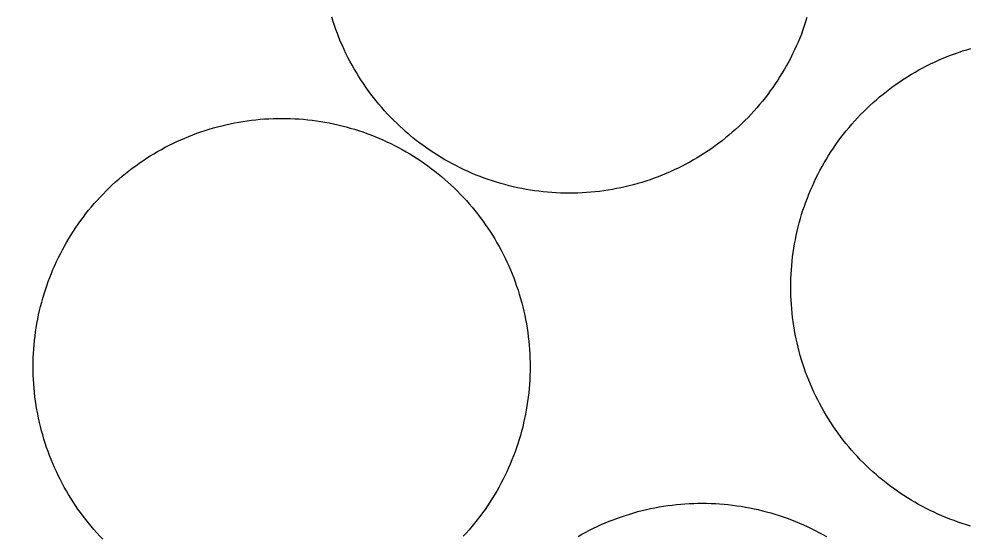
# Model space of a CAD drawing. Extents: x 3903937 to 3942190, y 260677 to 286651.
# Drawn here: x 3909329 to 3909369.87, y 281236.52 to 281258.82 of the extents above; entities that cross this region are included whole.
import ezdxf

# ---------------------------------------------------------------- set-up
doc = ezdxf.new("R2010")
doc.units = 0
doc.layers.add('V-DOMW-TANK', color=7, linetype='Continuous')
doc.layers.add('V-ROAD-CNTR', color=7, linetype='Continuous')

msp = doc.modelspace()

# ---------------------------------------------------------------- linework, layer by layer
at = {"layer": 'V-DOMW-TANK'}
for points in [[(3909343.017, 281257.501), (3909342.939, 281257.671), (3909342.865, 281257.841), (3909342.793, 281258.018), (3909342.726, 281258.19), (3909342.66, 281258.364), (3909342.597, 281258.54), (3909342.539, 281258.718), (3909342.482, 281258.896)], [(3909362.97, 281258.878), (3909362.913, 281258.7), (3909362.853, 281258.521), (3909362.794, 281258.347), (3909362.727, 281258.171), (3909362.657, 281257.997), (3909362.585, 281257.825), (3909362.511, 281257.653), (3909362.434, 281257.483), (3909362.352, 281257.315), (3909362.268, 281257.147), (3909362.182, 281256.981), (3909362.094, 281256.817), (3909362.002, 281256.656), (3909361.905, 281256.494), (3909361.807, 281256.334), (3909361.707, 281256.176), (3909361.604, 281256.021), (3909361.498, 281255.867), (3909361.389, 281255.716), (3909361.279, 281255.566), (3909361.164, 281255.417), (3909361.047, 281255.271), (3909360.928, 281255.126), (3909360.808, 281254.984), (3909360.683, 281254.845), (3909360.558, 281254.708), (3909360.429, 281254.571), (3909360.296, 281254.436), (3909360.162, 281254.307), (3909360.027, 281254.18), (3909359.89, 281254.053), (3909359.749, 281253.932), (3909359.607, 281253.807), (3909359.462, 281253.688), (3909359.317, 281253.571), (3909359.167, 281253.459), (3909359.018, 281253.348), (3909358.866, 281253.24)], [(3909364.213, 281253.401), (3909364.322, 281253.553), (3909364.435, 281253.702), (3909364.547, 281253.852), (3909364.664, 281253.997), (3909364.783, 281254.141), (3909364.904, 281254.284), (3909365.031, 281254.423), (3909365.155, 281254.561), (3909365.284, 281254.696), (3909365.416, 281254.831), (3909365.549, 281254.96), (3909365.684, 281255.089), (3909365.821, 281255.216), (3909365.962, 281255.339), (3909366.104, 281255.462), (3909366.249, 281255.58), (3909366.394, 281255.695), (3909366.544, 281255.808), (3909366.693, 281255.92), (3909366.847, 281256.029), (3909367.001, 281256.135), (3909367.156, 281256.238), (3909367.314, 281256.338), (3909367.476, 281256.434), (3909367.636, 281256.531), (3909367.797, 281256.623), (3909367.961, 281256.711), (3909368.127, 281256.797), (3909368.295, 281256.881), (3909368.465, 281256.961), (3909368.635, 281257.039), (3909368.805, 281257.112), (3909368.979, 281257.184), (3909369.153, 281257.252), (3909369.327, 281257.317), (3909369.503, 281257.381), (3909369.679, 281257.44), (3909369.862, 281257.495), (3909370.038, 281257.549)], [(3909358.866, 281253.24), (3909358.71, 281253.133), (3909358.555, 281253.031), (3909358.397, 281252.93), (3909358.237, 281252.832), (3909358.078, 281252.74), (3909357.914, 281252.646), (3909357.75, 281252.558), (3909357.584, 281252.472), (3909357.416, 281252.388), (3909357.248, 281252.308), (3909357.078, 281252.232), (3909356.906, 281252.156), (3909356.732, 281252.084), (3909356.558, 281252.015), (3909356.384, 281251.949), (3909356.208, 281251.888), (3909356.03, 281251.828), (3909355.851, 281251.773), (3909355.673, 281251.72), (3909355.493, 281251.671), (3909355.311, 281251.624), (3909355.13, 281251.581), (3909354.946, 281251.54), (3909354.764, 281251.503), (3909354.58, 281251.468), (3909354.395, 281251.437), (3909354.211, 281251.411), (3909354.027, 281251.386), (3909353.838, 281251.368), (3909353.654, 281251.347), (3909353.467, 281251.333), (3909353.281, 281251.321), (3909353.093, 281251.314), (3909352.906, 281251.308), (3909352.72, 281251.308), (3909352.532, 281251.308), (3909352.345, 281251.314), (3909352.159, 281251.323), (3909351.972, 281251.335), (3909351.786, 281251.349), (3909351.6, 281251.368), (3909351.413, 281251.388), (3909351.229, 281251.413), (3909351.045, 281251.441), (3909350.86, 281251.472), (3909350.676, 281251.507), (3909350.492, 281251.544), (3909350.309, 281251.585), (3909350.129, 281251.628), (3909349.947, 281251.675), (3909349.767, 281251.722), (3909349.589, 281251.777), (3909349.41, 281251.835), (3909349.232, 281251.894), (3909349.056, 281251.958), (3909348.882, 281252.021), (3909348.708, 281252.091), (3909348.534, 281252.162), (3909348.364, 281252.238), (3909348.194, 281252.314), (3909348.024, 281252.396), (3909347.858, 281252.48), (3909347.692, 281252.566), (3909347.528, 281252.656), (3909347.364, 281252.748), (3909347.205, 281252.842), (3909347.045, 281252.941), (3909346.887, 281253.041), (3909346.732, 281253.143), (3909346.578, 281253.25), (3909346.424, 281253.358), (3909346.275, 281253.469), (3909346.127, 281253.584), (3909345.98, 281253.7), (3909345.837, 281253.819), (3909345.693, 281253.94), (3909345.554, 281254.065), (3909345.417, 281254.192), (3909345.282, 281254.321), (3909345.149, 281254.452), (3909345.017, 281254.585), (3909344.888, 281254.72), (3909344.761, 281254.857), (3909344.639, 281254.999), (3909344.518, 281255.14), (3909344.399, 281255.286), (3909344.282, 281255.431), (3909344.168, 281255.58), (3909344.057, 281255.73), (3909343.948, 281255.884), (3909343.844, 281256.037), (3909343.739, 281256.193), (3909343.639, 281256.35), (3909343.543, 281256.51), (3909343.447, 281256.672), (3909343.357, 281256.834), (3909343.266, 281256.998), (3909343.18, 281257.164), (3909343.096, 281257.331), (3909343.017, 281257.501)], [(3909331.552, 281249.975), (3909331.658, 281250.127), (3909331.773, 281250.276), (3909331.886, 281250.426), (3909332.002, 281250.571), (3909332.121, 281250.716), (3909332.244, 281250.858), (3909332.367, 281250.997), (3909332.496, 281251.134), (3909332.623, 281251.271), (3909332.754, 281251.405), (3909332.887, 281251.536), (3909333.022, 281251.663), (3909333.162, 281251.79), (3909333.299, 281251.912), (3909333.444, 281252.035), (3909333.588, 281252.154), (3909333.735, 281252.269), (3909333.882, 281252.383), (3909334.032, 281252.494), (3909334.186, 281252.603), (3909334.339, 281252.709), (3909334.495, 281252.812), (3909334.653, 281252.912), (3909334.812, 281253.01), (3909334.974, 281253.104), (3909335.136, 281253.197), (3909335.302, 281253.285), (3909335.468, 281253.371), (3909335.634, 281253.455), (3909335.803, 281253.534), (3909335.973, 281253.612), (3909336.146, 281253.686), (3909336.318, 281253.758), (3909336.49, 281253.827), (3909336.668, 281253.893), (3909336.844, 281253.954), (3909337.02, 281254.014), (3909337.198, 281254.069), (3909337.378, 281254.122), (3909337.559, 281254.171), (3909337.739, 281254.218), (3909337.921, 281254.262), (3909338.103, 281254.302), (3909338.288, 281254.339), (3909338.47, 281254.374), (3909338.654, 281254.405), (3909338.841, 281254.431), (3909339.027, 281254.456), (3909339.211, 281254.477), (3909339.398, 281254.495), (3909339.584, 281254.509), (3909339.773, 281254.52), (3909339.957, 281254.526), (3909340.143, 281254.534), (3909340.332, 281254.534), (3909340.518, 281254.534), (3909340.704, 281254.526), (3909340.891, 281254.52), (3909341.077, 281254.507), (3909341.263, 281254.493), (3909341.45, 281254.474), (3909341.636, 281254.454), (3909341.823, 281254.429), (3909342.009, 281254.401), (3909342.191, 281254.37), (3909342.376, 281254.335), (3909342.558, 281254.298), (3909342.74, 281254.257), (3909342.922, 281254.214), (3909343.103, 281254.167), (3909343.283, 281254.118), (3909343.463, 281254.065), (3909343.641, 281254.008), (3909343.817, 281253.948), (3909343.993, 281253.885), (3909344.17, 281253.819), (3909344.344, 281253.754), (3909344.516, 281253.68), (3909344.688, 281253.604), (3909344.858, 281253.526), (3909345.026, 281253.446), (3909345.194, 281253.362), (3909345.359, 281253.276), (3909345.523, 281253.186), (3909345.685, 281253.094), (3909345.847, 281253), (3909346.007, 281252.902), (3909346.164, 281252.801), (3909346.32, 281252.699), (3909346.474, 281252.592), (3909346.625, 281252.484), (3909346.775, 281252.373), (3909346.924, 281252.259), (3909347.07, 281252.14), (3909347.215, 281252.021), (3909347.356, 281251.904), (3909347.493, 281251.777), (3909347.635, 281251.65), (3909347.77, 281251.521), (3909347.903, 281251.39)], [(3909363.271, 281242.731), (3909363.193, 281242.901), (3909363.122, 281243.071), (3909363.048, 281243.245), (3909362.978, 281243.419), (3909362.913, 281243.593), (3909362.853, 281243.77), (3909362.794, 281243.948), (3909362.737, 281244.126), (3909362.683, 281244.306), (3909362.634, 281244.486), (3909362.587, 281244.667), (3909362.544, 281244.849), (3909362.503, 281245.031), (3909362.466, 281245.213), (3909362.432, 281245.398), (3909362.401, 281245.582), (3909362.376, 281245.768), (3909362.35, 281245.953), (3909362.329, 281246.139), (3909362.311, 281246.328), (3909362.296, 281246.512), (3909362.284, 281246.698), (3909362.278, 281246.885), (3909362.272, 281247.073), (3909362.272, 281247.257), (3909362.272, 281247.446), (3909362.278, 281247.632), (3909362.284, 281247.818), (3909362.298, 281248.005), (3909362.313, 281248.191), (3909362.331, 281248.378), (3909362.352, 281248.564), (3909362.376, 281248.748), (3909362.403, 281248.935), (3909362.434, 281249.119), (3909362.471, 281249.301), (3909362.507, 281249.486), (3909362.548, 281249.668), (3909362.591, 281249.85), (3909362.638, 281250.03), (3909362.688, 281250.211), (3909362.741, 281250.389), (3909362.798, 281250.569), (3909362.858, 281250.745), (3909362.921, 281250.921), (3909362.987, 281251.099), (3909363.054, 281251.269), (3909363.126, 281251.443), (3909363.202, 281251.613), (3909363.279, 281251.785), (3909363.357, 281251.953), (3909363.443, 281252.119), (3909363.529, 281252.285), (3909363.619, 281252.451), (3909363.712, 281252.613), (3909363.808, 281252.775), (3909363.904, 281252.932), (3909364.004, 281253.09), (3909364.107, 281253.244), (3909364.213, 281253.401)], [(3909347.903, 281251.39), (3909348.034, 281251.257), (3909348.161, 281251.122), (3909348.288, 281250.985), (3909348.411, 281250.843), (3909348.534, 281250.702), (3909348.653, 281250.557), (3909348.767, 281250.413), (3909348.882, 281250.264), (3909348.993, 281250.112), (3909349.101, 281249.959), (3909349.208, 281249.805), (3909349.31, 281249.649), (3909349.41, 281249.492), (3909349.509, 281249.332), (3909349.603, 281249.17), (3909349.695, 281249.008), (3909349.783, 281248.845), (3909349.869, 281248.679), (3909349.953, 281248.511), (3909350.033, 281248.341), (3909350.111, 281248.171), (3909350.185, 281248.001), (3909350.256, 281247.827), (3909350.326, 281247.653), (3909350.391, 281247.479), (3909350.453, 281247.302), (3909350.512, 281247.124), (3909350.568, 281246.946), (3909350.621, 281246.766), (3909350.67, 281246.586), (3909350.717, 281246.405), (3909350.76, 281246.223), (3909350.801, 281246.041), (3909350.838, 281245.859), (3909350.873, 281245.674), (3909350.903, 281245.49), (3909350.93, 281245.306), (3909350.953, 281245.119), (3909350.975, 281244.933), (3909350.994, 281244.744), (3909351.008, 281244.56), (3909351.02, 281244.374), (3909351.026, 281244.187), (3909351.032, 281243.999), (3909351.032, 281243.815), (3909351.032, 281243.626), (3909351.026, 281243.44), (3909351.018, 281243.254), (3909351.006, 281243.067), (3909350.991, 281242.881), (3909350.973, 281242.694), (3909350.953, 281242.508), (3909350.928, 281242.324), (3909350.899, 281242.137), (3909350.869, 281241.953), (3909350.836, 281241.771), (3909350.797, 281241.586), (3909350.756, 281241.404), (3909350.713, 281241.222), (3909350.666, 281241.042), (3909350.617, 281240.861), (3909350.563, 281240.683), (3909350.508, 281240.505), (3909350.449, 281240.327), (3909350.385, 281240.151), (3909350.318, 281239.977), (3909350.25, 281239.803), (3909350.18, 281239.629), (3909350.103, 281239.459), (3909350.027, 281239.291), (3909349.945, 281239.119), (3909349.861, 281238.953), (3909349.775, 281238.787), (3909349.687, 281238.621), (3909349.593, 281238.459), (3909349.498, 281238.297), (3909349.4, 281238.14), (3909349.3, 281237.982), (3909349.197, 281237.826), (3909349.091, 281237.671), (3909348.982, 281237.519), (3909348.872, 281237.37), (3909348.757, 281237.22), (3909348.64, 281237.075), (3909348.522, 281236.931), (3909348.401, 281236.788), (3909348.276, 281236.649), (3909348.149, 281236.511)], [(3909330.61, 281239.305), (3909330.532, 281239.475), (3909330.458, 281239.645), (3909330.387, 281239.819), (3909330.317, 281239.993), (3909330.253, 281240.167), (3909330.19, 281240.345), (3909330.131, 281240.521), (3909330.075, 281240.7), (3909330.022, 281240.88), (3909329.973, 281241.06), (3909329.926, 281241.24), (3909329.883, 281241.423), (3909329.84, 281241.605), (3909329.805, 281241.789), (3909329.772, 281241.971), (3909329.741, 281242.156), (3909329.713, 281242.342), (3909329.688, 281242.526), (3909329.668, 281242.713), (3909329.649, 281242.899), (3909329.635, 281243.086), (3909329.625, 281243.272), (3909329.616, 281243.458), (3909329.612, 281243.645), (3909329.61, 281243.833), (3909329.612, 281244.019), (3909329.616, 281244.206), (3909329.625, 281244.392), (3909329.637, 281244.579), (3909329.651, 281244.765), (3909329.67, 281244.951), (3909329.69, 281245.138), (3909329.715, 281245.322), (3909329.743, 281245.508), (3909329.774, 281245.693), (3909329.809, 281245.877), (3909329.846, 281246.059), (3909329.887, 281246.242), (3909329.932, 281246.424), (3909329.977, 281246.604), (3909330.028, 281246.784), (3909330.081, 281246.964), (3909330.137, 281247.143), (3909330.196, 281247.319), (3909330.26, 281247.495), (3909330.325, 281247.671), (3909330.393, 281247.845), (3909330.464, 281248.017), (3909330.54, 281248.189), (3909330.618, 281248.359), (3909330.698, 281248.527), (3909330.782, 281248.695), (3909330.868, 281248.863), (3909330.958, 281249.025), (3909331.05, 281249.187), (3909331.144, 281249.348), (3909331.241, 281249.508), (3909331.343, 281249.668), (3909331.447, 281249.821), (3909331.552, 281249.975)], [(3909370.021, 281236.954), (3909369.841, 281237.007), (3909369.663, 281237.064), (3909369.487, 281237.124), (3909369.311, 281237.187), (3909369.135, 281237.253), (3909368.961, 281237.322), (3909368.789, 281237.392), (3909368.617, 281237.468), (3909368.447, 281237.546), (3909368.281, 281237.626), (3909368.111, 281237.71), (3909367.945, 281237.796), (3909367.781, 281237.886), (3909367.619, 281237.978), (3909367.457, 281238.072), (3909367.298, 281238.17), (3909367.14, 281238.271), (3909366.984, 281238.373), (3909366.831, 281238.48), (3909366.679, 281238.588), (3909366.53, 281238.701), (3909366.38, 281238.813), (3909366.235, 281238.932), (3909366.089, 281239.049), (3909365.948, 281239.172), (3909365.809, 281239.295), (3909365.672, 281239.422), (3909365.534, 281239.551), (3909365.401, 281239.682), (3909365.27, 281239.815), (3909365.143, 281239.95), (3909365.016, 281240.089), (3909364.893, 281240.229), (3909364.77, 281240.37), (3909364.652, 281240.515), (3909364.537, 281240.659), (3909364.422, 281240.808), (3909364.312, 281240.96), (3909364.203, 281241.113), (3909364.097, 281241.267), (3909363.994, 281241.423), (3909363.894, 281241.58), (3909363.796, 281241.74), (3909363.701, 281241.902), (3909363.609, 281242.064), (3909363.521, 281242.227), (3909363.435, 281242.393), (3909363.351, 281242.561), (3909363.271, 281242.731)], [(3909332.611, 281236.389), (3909332.482, 281236.524), (3909332.355, 281236.663), (3909332.232, 281236.802), (3909332.111, 281236.946), (3909331.992, 281237.089), (3909331.875, 281237.236), (3909331.761, 281237.384), (3909331.65, 281237.533), (3909331.542, 281237.687), (3909331.435, 281237.841), (3909331.331, 281237.996), (3909331.232, 281238.154), (3909331.136, 281238.314), (3909331.04, 281238.476), (3909330.948, 281238.637), (3909330.86, 281238.803), (3909330.774, 281238.969), (3909330.69, 281239.135), (3909330.61, 281239.305)], [(3909353.099, 281236.505), (3909353.265, 281236.598), (3909353.431, 281236.688), (3909353.594, 281236.774), (3909353.762, 281236.858), (3909353.93, 281236.937), (3909354.1, 281237.015), (3909354.272, 281237.089), (3909354.446, 281237.161), (3909354.621, 281237.228), (3909354.795, 281237.294), (3909354.971, 281237.355), (3909355.149, 281237.415), (3909355.327, 281237.472), (3909355.505, 281237.525), (3909355.685, 281237.574), (3909355.868, 281237.622), (3909356.05, 281237.665), (3909356.23, 281237.705), (3909356.415, 281237.742), (3909356.599, 281237.775), (3909356.783, 281237.806), (3909356.968, 281237.834), (3909357.154, 281237.859), (3909357.338, 281237.88), (3909357.525, 281237.896), (3909357.711, 281237.912), (3909357.897, 281237.923), (3909358.086, 281237.931), (3909358.272, 281237.935), (3909358.458, 281237.937), (3909358.645, 281237.935), (3909358.833, 281237.931), (3909359.02, 281237.923), (3909359.206, 281237.91), (3909359.394, 281237.896), (3909359.579, 281237.878), (3909359.765, 281237.855), (3909359.949, 281237.83), (3909360.134, 281237.804), (3909360.316, 281237.773), (3909360.502, 281237.736), (3909360.687, 281237.701), (3909360.869, 281237.66), (3909361.049, 281237.615), (3909361.231, 281237.57), (3909361.412, 281237.519), (3909361.59, 281237.466), (3909361.768, 281237.409), (3909361.946, 281237.349), (3909362.122, 281237.288), (3909362.296, 281237.222), (3909362.471, 281237.153), (3909362.645, 281237.081), (3909362.815, 281237.007), (3909362.985, 281236.929), (3909363.155, 281236.849), (3909363.32, 281236.765), (3909363.486, 281236.679), (3909363.65, 281236.589), (3909363.814, 281236.497)]]:
    msp.add_lwpolyline(points, dxfattribs=at)
at = {"layer": 'V-ROAD-CNTR'}
msp.add_spline([(3909527.838, 281077.192), (3909514.795, 281066.715), (3909482.835, 281053.717), (3909450.31, 281061.015), (3909375.714, 281104.087), (3909324.32, 281136.879), (3909271.098, 281168.333), (3909244.787, 281202.025), (3909230.323, 281255.607), (3909231.11, 281309.134), (3909250.716, 281383.951), (3909303.233, 281514.982), (3909362.872, 281614.568), (3909410.647, 281703.223), (3909468.274, 281802.581)], degree=3, dxfattribs=at)

doc.saveas('drawing.dxf')
